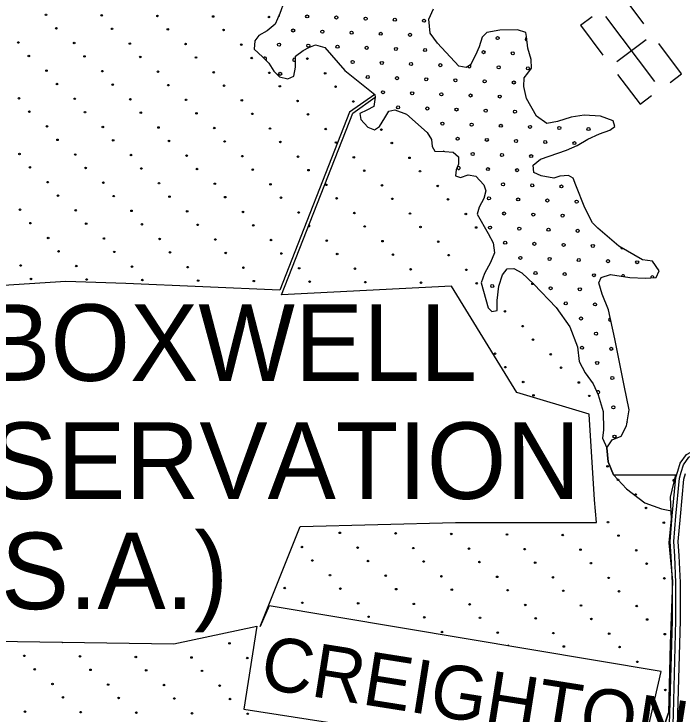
# Model space of a CAD drawing. Extents: x 1788175 to 1969470, y 584502 to 738744.
# Drawn here: x 1832073 to 1836684, y 720928 to 725756 of the extents above; entities that cross this region are included whole.
import ezdxf

# ---------------------------------------------------------------- set-up
doc = ezdxf.new("R2010")
doc.units = 0
for name, color, linetype in [('DESIGN - EROSION CONTROL - Devices', 7, 'Continuous'), ('DESIGN - ROW - Right-of-Way and Easement Labels', 7, 'Continuous'), ('DESIGN - SCRATCH - User 1', 7, 'Continuous'), ('DESIGN - TRAFFIC CONTROL PERMANENT - Pavement Marking Text', 7, 'Continuous'), ('DESIGN - TRANSPORTATION - Edge of Traveled Way', 7, 'Continuous'), ('DESIGN - TRANSPORTATION - Text', 7, 'Continuous'), ('DESIGN - UTILITIES - Cable (Underground) with Text', 7, 'Continuous'), ('SURVEY - DRAINAGE - Bridges', 7, 'Continuous'), ('SURVEY - TRANSPORTATION - Roads', 7, 'Continuous')]:
    doc.layers.add(name, color=color, linetype=linetype)

msp = doc.modelspace()

# ---------------------------------------------------------------- linework, layer by layer
at = {"layer": 'DESIGN - EROSION CONTROL - Devices'}
for centre in [(1832294.2, 725749.9), (1832678.7, 725746.1), (1833063.3, 725742.4), (1833447.8, 725738.7), (1833832.4, 725734.9), (1832366, 725657.3), (1832750.5, 725653.6), (1833135.1, 725649.8), (1833519.6, 725646.1), (1832103.8, 725559.5), (1832488.3, 725555.7), (1832872.9, 725552), (1833257.4, 725548.3), (1833642, 725544.5), (1832175.6, 725466.9), (1832560.1, 725463.1), (1832944.7, 725459.4), (1833329.2, 725455.7), (1833713.8, 725451.9), (1834098.3, 725448.2), (1832297.9, 725365.3), (1832682.5, 725361.6), (1833067, 725357.9), (1833451.6, 725354.1), (1833836.1, 725350.4), (1834220.7, 725346.7), (1832369.7, 725272.7), (1832754.3, 725269), (1833138.8, 725265.3), (1833523.4, 725261.5), (1833907.9, 725257.8), (1834292.5, 725254.1), (1832107.5, 725174.9), (1832492.1, 725171.2), (1832876.6, 725167.5), (1833261.2, 725163.7), (1833645.7, 725160), (1834030.3, 725156.2), (1834414.8, 725152.5), (1832179.3, 725082.3), (1832563.8, 725078.6), (1832948.4, 725074.9), (1833333, 725071.1), (1833717.5, 725067.4), (1834102.1, 725063.7), (1832301.7, 724980.8), (1832686.2, 724977), (1833070.8, 724973.3), (1833455.3, 724969.6), (1833839.9, 724965.8), (1834224.4, 724962.1), (1834609, 724958.4), (1832373.4, 724888.2), (1832758, 724884.4), (1833142.5, 724880.7), (1833527.1, 724877), (1833911.6, 724873.2), (1834296.2, 724869.5), (1834680.8, 724865.8), (1832111.2, 724790.4), (1832495.8, 724786.6), (1832880.4, 724782.9), (1833264.9, 724779.2), (1833649.5, 724775.4), (1834034, 724771.7), (1834418.6, 724768), (1834803.1, 724764.2), (1832183, 724697.8), (1832567.6, 724694), (1832952.1, 724690.3), (1833336.7, 724686.6), (1833721.2, 724682.8), (1834105.8, 724679.1), (1834490.3, 724675.4), (1834874.9, 724671.6), (1832305.4, 724596.2), (1832689.9, 724592.5), (1833074.5, 724588.8), (1833459.1, 724585), (1833843.6, 724581.3), (1834228.2, 724577.6), (1834612.7, 724573.8), (1834997.3, 724570.1), (1832377.2, 724503.6), (1832761.7, 724499.9), (1833146.3, 724496.2), (1833530.8, 724492.4), (1833915.4, 724488.7), (1834299.9, 724485), (1834684.5, 724481.2), (1835069, 724477.5), (1832115, 724405.8), (1832499.5, 724402.1), (1832884.1, 724398.3), (1833268.6, 724394.6), (1833653.2, 724390.9), (1834037.7, 724387.1), (1834422.3, 724383.4), (1834806.9, 724379.7), (1835191.4, 724375.9), (1832186.8, 724313.2), (1832571.3, 724309.5), (1832955.9, 724305.8), (1833340.4, 724302), (1833725, 724298.3), (1834494.1, 724290.8), (1834878.6, 724287.1), (1835263.2, 724283.4), (1832309.1, 724211.7), (1832693.7, 724207.9), (1833078.2, 724204.2), (1833462.8, 724200.5), (1833847.3, 724196.7), (1834231.9, 724193), (1834616.4, 724189.3), (1835001, 724185.5), (1832380.9, 724119.1), (1832765.5, 724115.3), (1833150, 724111.6), (1833534.6, 724107.9), (1833919.1, 724104.1), (1834303.7, 724100.4), (1834688.2, 724096.7), (1835072.8, 724092.9), (1832118.7, 724021.3), (1832503.3, 724017.5), (1832887.8, 724013.8), (1833272.4, 724010.1), (1833656.9, 724006.3), (1834041.5, 724002.6), (1834426, 723998.9), (1834810.6, 723995.1), (1835195.1, 723991.4), (1832190.5, 723928.7), (1832575, 723924.9), (1832959.6, 723921.2), (1833344.2, 723917.5), (1833728.7, 723913.7), (1834113.3, 723910), (1834497.8, 723906.3), (1834882.4, 723902.5), (1835266.9, 723898.8), (1835651.5, 723895.1), (1835461.1, 723704.7), (1835583.4, 723603.1), (1835655.2, 723510.5), (1835393, 723412.7), (1835777.6, 723409), (1835464.8, 723320.1), (1835849.3, 723316.4), (1835587.2, 723218.6), (1835971.7, 723214.8), (1835658.9, 723126), (1836043.5, 723122.2), (1836169.6, 722636.1), (1836241.4, 722543.5), (1836363.7, 722442), (1836435.5, 722349.4), (1836173.3, 722251.6), (1836557.9, 722247.8), (1834322.3, 722177.6), (1834706.9, 722173.9), (1835091.4, 722170.2), (1835476, 722166.4), (1835860.5, 722162.7), (1836245.1, 722159), (1834060.1, 722079.8), (1834444.7, 722076.1), (1834829.3, 722072.4), (1835213.8, 722068.6), (1835598.4, 722064.9), (1835982.9, 722061.2), (1836367.5, 722057.4), (1834131.9, 721987.2), (1834516.5, 721983.5), (1834901, 721979.8), (1835285.6, 721976), (1835670.1, 721972.3), (1836054.7, 721968.6), (1836439.2, 721964.8), (1834254.3, 721885.7), (1834638.8, 721881.9), (1835023.4, 721878.2), (1835407.9, 721874.5), (1835792.5, 721870.7), (1836177.1, 721867), (1836561.6, 721863.3), (1833941.5, 721796.8), (1834326.1, 721793.1), (1834710.6, 721789.4), (1835095.2, 721785.6), (1835479.7, 721781.9), (1835864.3, 721778.2), (1836248.8, 721774.4), (1834063.9, 721695.3), (1834448.4, 721691.5), (1834833, 721687.8), (1835217.5, 721684.1), (1835602.1, 721680.3), (1835986.6, 721676.6), (1836371.2, 721672.9), (1834520.2, 721598.9), (1834904.8, 721595.2), (1835289.3, 721591.5), (1835673.9, 721587.7), (1836058.4, 721584), (1836443, 721580.3), (1835027.1, 721493.7), (1835411.7, 721489.9), (1835796.2, 721486.2), (1836180.8, 721482.5), (1836565.3, 721478.7), (1833560.7, 721416), (1835868, 721393.6), (1836252.6, 721389.9), (1832144.8, 721329.4), (1832529.4, 721325.7), (1832914, 721321.9), (1833298.5, 721318.2), (1833683.1, 721314.5), (1836374.9, 721288.3), (1832216.6, 721236.8), (1832601.2, 721233.1), (1832985.7, 721229.3), (1833370.3, 721225.6), (1832339, 721135.2), (1832723.5, 721131.5), (1833108.1, 721127.8), (1833492.7, 721124), (1836569.1, 721094.2), (1832410.8, 721042.7), (1832795.3, 721038.9), (1833179.9, 721035.2), (1833564.4, 721031.5), (1832148.6, 720944.8), (1832533.1, 720941.1), (1832917.7, 720937.4), (1833302.2, 720933.6), (1833686.8, 720929.9)]:
    msp.add_circle(centre, 5.28, dxfattribs=at)
for centre, start, end in [((1834109.5, 724294.6), 221.0507, 96.0451), ((1836625.9, 722539.8), 31.6888, 300.4126), ((1835788.8, 722255.3), 260.2129, 279.7871), ((1832407, 721427.2), 220.2458, 317.8976), ((1835483.5, 721397.3), 0.5311, 160.391)]:
    msp.add_arc(centre, 5.28, start, end, dxfattribs=at)
at = {"layer": 'DESIGN - SCRATCH - User 1'}
for p, q in [((1836210.3, 722578.1), (1836639.3, 722578.3)), ((1836589.6, 720936.7), (1836457, 720540.2))]:
    msp.add_line(p, q, dxfattribs=at)
for points in [[(1833936.9, 725841.7), (1833907.6, 725760), (1833876.4, 725686.4), (1833821.6, 725639.1), (1833763.1, 725607.9), (1833734.5, 725570.3), (1833731.6, 725514.3), (1833788.8, 725459.4), (1833832.2, 725416.7), (1833867.3, 725362.1), (1833904.7, 725321.5), (1833962.6, 725308.6), (1834004.9, 725328), (1834015.9, 725389.9), (1834017, 725464), (1834069.7, 725503.3), (1834108, 725524.7), (1834154.4, 725544.1), (1834218.1, 725525.1), (1834355.7, 725366.9), (1834563.2, 725199.6)], [(1833936.9, 725841.7), (1833907.6, 725760), (1833876.4, 725686.4), (1833821.6, 725639.1), (1833763.1, 725607.9), (1833734.5, 725570.3), (1833731.6, 725514.3), (1833788.8, 725459.4), (1833832.2, 725416.7), (1833867.3, 725362.1), (1833904.7, 725321.5), (1833962.6, 725308.6), (1834004.9, 725328), (1834015.9, 725389.9), (1834017, 725464), (1834069.7, 725503.3), (1834108, 725524.7), (1834154.4, 725544.1), (1834218.1, 725525.1), (1834355.7, 725366.9), (1834563.2, 725199.6)], [(1836432.7, 723934.3), (1836504.8, 723939.2), (1836525.6, 723985), (1836480.6, 724051.7), (1836410.7, 724060.8), (1836248, 724155.3), (1836101.9, 724279.6), (1836066.4, 724316.2), (1836014, 724419.1), (1835950.4, 724574.3), (1835933.1, 724622.6), (1835899.4, 724643.1), (1835841.3, 724638), (1835799.1, 724624.6), (1835711.3, 724639.9), (1835661.6, 724662.7), (1835656.4, 724712.8), (1835707, 724754.1), (1835886.2, 724817.6), (1835960.7, 724848.5), (1836033.4, 724893.5), (1836114, 724928.4), (1836184.5, 724955.4), (1836220.9, 724980.9), (1836209.5, 725019.1), (1836122, 725050.4), (1836008, 725058.1), (1835917.7, 725045.4), (1835825.2, 725014.7), (1835750.9, 724999.8), (1835679.7, 725050.9), (1835609.5, 725172.1), (1835590.8, 725256.5), (1835593.7, 725314.6), (1835620.3, 725348.2), (1835644.8, 725381.9), (1835641.8, 725442), (1835619, 725520.5), (1835610.2, 725600.7), (1835604.7, 725628.9), (1835548.9, 725647.7), (1835426.8, 725643.5), (1835336.5, 725628.8), (1835304, 725597.2), (1835282.9, 725529.5), (1835258, 725471.7), (1835222.9, 725404.2), (1835194.6, 725386.6), (1835142.7, 725395.3), (1834995.1, 725555.7), (1834946.1, 725624.5), (1834935.6, 725720.8), (1834968.8, 725790.4)], [(1834563.2, 725199.6), (1834389.9, 725078.9), (1833907.4, 723850.4), (1832845.4, 723897.1), (1832430.4, 723911.4)], [(1834563.2, 725199.6), (1834565, 725181.5), (1834556, 725117.6), (1834509.5, 725092.2), (1834461.1, 725068.9), (1834466.5, 725028.8), (1834515.7, 724976), (1834561.5, 724957.3), (1834595.8, 724980.8), (1834632.8, 725040.3), (1834659.5, 725086), (1834701.7, 725095.4), (1834783.3, 725066.2), (1834925.4, 724937.9), (1834954.7, 724889.4), (1834959.9, 724843.2), (1834977.4, 724810.9), (1835047.4, 724807.9), (1835103.4, 724803.1), (1835140.9, 724770.5), (1835142.1, 724720.4), (1835125.5, 724680.6), (1835120.9, 724640.6), (1835154.7, 724628.1), (1835207, 724647.3), (1835260.9, 724638.5), (1835316, 724577.6), (1835329.4, 724535.4), (1835316.6, 724483.5), (1835283.6, 724423.9), (1835268.8, 724376), (1835346.8, 724242.7), (1835379.8, 724178.1), (1835388.7, 724107.9), (1835361.7, 724042.2), (1835320.5, 723966.7), (1835297.4, 723901), (1835344.8, 723730), (1835370.4, 723703.6), (1835408.5, 723711.1), (1835407.6, 723779.2), (1835419.2, 723879.1), (1835444.4, 723956.9), (1835477.1, 723998.4), (1835523.2, 724001.8), (1835578.7, 723970.9), (1835661.6, 723893.6), (1835815.1, 723731.1), (1835909.1, 723599.5), (1835963, 723460.5), (1835973.4, 723360.2), (1836014.2, 723281.5), (1836071.1, 723204.6), (1836105.9, 723130), (1836140.2, 723015.3), (1836142.2, 722887.1), (1836135.3, 722831.1), (1836164.3, 722764.6)], [(1833920.2, 723819.4), (1834412.2, 725071.5), (1834565, 725181.5), (1834556, 725117.6), (1834509.5, 725092.2), (1834461.1, 725068.9), (1834466.5, 725028.8), (1834515.7, 724976), (1834561.5, 724957.3), (1834595.8, 724980.8), (1834632.8, 725040.3), (1834659.5, 725086), (1834701.7, 725095.4), (1834783.3, 725066.2), (1834925.4, 724937.9), (1834954.7, 724889.4), (1834959.9, 724843.2), (1834977.4, 724810.9), (1835047.4, 724807.9), (1835103.4, 724803.1), (1835140.9, 724770.5), (1835142.1, 724720.4), (1835125.5, 724680.6), (1835120.9, 724640.6), (1835154.7, 724628.1), (1835207, 724647.3), (1835260.9, 724638.5), (1835316, 724577.6), (1835329.4, 724535.4), (1835316.6, 724483.5), (1835283.6, 724423.9), (1835268.8, 724376), (1835346.8, 724242.7), (1835379.8, 724178.1), (1835388.7, 724107.9), (1835361.7, 724042.2), (1835320.5, 723966.7), (1835297.4, 723901), (1835344.8, 723730), (1835370.4, 723703.6), (1835408.5, 723711.1), (1835407.6, 723779.2), (1835419.2, 723879.1), (1835444.4, 723956.9), (1835477.1, 723998.4), (1835523.2, 724001.8), (1835578.7, 723970.9), (1835661.6, 723893.6), (1835815.1, 723731.1), (1835909.1, 723599.5), (1835963, 723460.5), (1835973.4, 723360.2), (1836014.2, 723281.5), (1836071.1, 723204.6), (1836105.9, 723130), (1836140.2, 723015.3), (1836142.2, 722887.1), (1836135.3, 722831.1), (1836164.3, 722764.6)], [(1836164.3, 722764.6), (1836201.1, 722818.1), (1836263.6, 722845.2), (1836300.7, 722916.8), (1836318.5, 723026.7), (1836285, 723193.4), (1836220, 723516.8), (1836177.1, 723715.7), (1836132.8, 723824.5), (1836110, 723903), (1836124.6, 723938.8), (1836191, 723959.9), (1836322.7, 723937.9), (1836432.7, 723934.3)], [(1832430.4, 723911.4), (1831927.3, 723879.8)], [(1831786.5, 721433.8), (1833177.2, 721411.3), (1833748.4, 721534.1), (1833659.2, 720962.7), (1836384, 720539.3), (1836538.8, 721220.9), (1833834.7, 721675.3), (1833772.7, 721530.8), (1834047.4, 722221.5), (1835120.7, 722250.1), (1836093.7, 722250.1), (1836079.6, 722405.2), (1836043.7, 722995.8), (1835543.7, 723145.9), (1835093.7, 723879.8), (1833920.2, 723819.4)], [(1836164.3, 722764.6), (1836174.7, 722666.3), (1836210.3, 722578.1)], [(1836639.3, 722578.3), (1836600.8, 722423.2), (1836609, 722274.1), (1836592.5, 722108.4), (1836617.3, 721843.3), (1836600.8, 721412.5), (1836589.6, 720936.7)]]:
    msp.add_lwpolyline(points, dxfattribs=at)
at = {"layer": 'DESIGN - TRAFFIC CONTROL PERMANENT - Pavement Marking Text'}
for centre in [(1834096.8, 725739), (1834298.4, 725731.6), (1834500.1, 725724.1), (1834701.7, 725716.6), (1834903.3, 725709.2), (1833999.8, 725642), (1834201.4, 725634.5), (1834403, 725627), (1834604.6, 725619.6), (1834806.2, 725612.1), (1835411, 725589.7), (1833902.7, 725544.9), (1834104.3, 725537.4), (1834305.9, 725530), (1834507.5, 725522.5), (1834709.1, 725515), (1834910.7, 725507.6), (1835314, 725492.6), (1835515.6, 725485.2), (1834410.4, 725425.4), (1834612.1, 725418), (1834813.7, 725410.5), (1835015.3, 725403), (1835418.5, 725388.1), (1835620.1, 725380.6), (1833910.2, 725343.3), (1834515, 725320.9), (1834716.6, 725313.4), (1834918.2, 725305.9), (1835119.8, 725298.5), (1835321.4, 725291), (1835523, 725283.5), (1834619.5, 725216.3), (1834821.1, 725208.9), (1835022.7, 725201.4), (1835224.4, 725193.9), (1835426, 725186.5), (1834724.1, 725111.8), (1834925.7, 725104.3), (1835127.3, 725096.9), (1835328.9, 725089.4), (1835530.5, 725081.9), (1835030.2, 724999.8), (1835231.8, 724992.3), (1835433.4, 724984.9), (1835635, 724977.4), (1835836.7, 724969.9), (1836038.3, 724962.5), (1835134.8, 724895.3), (1835336.4, 724887.8), (1835538, 724880.3), (1835739.6, 724872.9), (1835941.2, 724865.4), (1835239.3, 724790.7), (1835440.9, 724783.3), (1835642.5, 724775.8), (1835343.8, 724686.2), (1835545.4, 724678.7), (1835448.4, 724581.6), (1835650, 724574.2), (1835851.6, 724566.7), (1835351.3, 724484.6), (1835552.9, 724477.1), (1835754.5, 724469.6), (1835956.1, 724462.2), (1835455.8, 724380), (1835657.4, 724372.6), (1835859.1, 724365.1), (1835358.8, 724283), (1835560.4, 724275.5), (1835762, 724268), (1835963.6, 724260.6), (1835463.3, 724178.4), (1835664.9, 724171), (1835866.5, 724163.5), (1836068.1, 724156), (1835567.8, 724073.9), (1835769.5, 724066.4), (1835971.1, 724058.9), (1836172.7, 724051.5), (1836374.3, 724044), (1835672.4, 723969.3), (1835874, 723961.9), (1836075.6, 723954.4), (1835373.7, 723879.7), (1835776.9, 723864.8), (1835978.5, 723857.3), (1835881.5, 723760.3), (1836083.1, 723752.8), (1835986, 723655.7), (1836090.5, 723551.2), (1835993.5, 723454.1), (1836195.1, 723446.7), (1836098, 723349.6), (1836202.5, 723245), (1836210, 723043.4), (1836217.5, 722841.8)]:
    msp.add_circle(centre, 10.6, dxfattribs=at)
for centre, start, end in [((1833895.2, 725746.5), 282.3417, 31.7692), ((1835612.6, 725582.2), 98.4718, 273.976), ((1833805.6, 725447.8), 295.5914, 155.2962), ((1834007.2, 725440.4), 26.05, 332.1585), ((1835216.9, 725395.6), 188.8007, 55.1923), ((1834627, 725014.7), 112.4242, 183.919), ((1835037.7, 724798.2), 71.2337, 103.8037), ((1835142.2, 724693.6), 167.7191, 146.9357), ((1836269.7, 724148.6), 178.4855, 301.1829), ((1835470.8, 723976.8), 104.6129, 179.0574), ((1836277.2, 723946.9), 342.757, 178.3101), ((1836478.8, 723939.5), 352.8594, 194.9796), ((1836187.6, 723648.3), 79.9933, 304.3568), ((1836105.5, 723148), 251.9677, 158.113), ((1836314.5, 722938.9), 154.5072, 187.1591)]:
    msp.add_arc(centre, 10.6, start, end, dxfattribs=at)
at = {"layer": 'DESIGN - TRANSPORTATION - Edge of Traveled Way'}
for points in [[(1833936.9, 725841.7), (1833907.6, 725760), (1833876.4, 725686.4), (1833821.6, 725639.1), (1833763.1, 725607.9), (1833734.5, 725570.3), (1833731.6, 725514.3), (1833788.8, 725459.4), (1833832.2, 725416.7), (1833867.3, 725362.1), (1833904.7, 725321.5), (1833962.6, 725308.6), (1834004.9, 725328), (1834015.9, 725389.9), (1834017, 725464), (1834069.7, 725503.3), (1834108, 725524.7), (1834154.4, 725544.1), (1834218.1, 725525.1), (1834355.7, 725366.9), (1834563.2, 725199.6)], [(1836432.7, 723934.3), (1836504.8, 723939.2), (1836525.6, 723985), (1836480.6, 724051.7), (1836410.7, 724060.8), (1836248, 724155.3), (1836101.9, 724279.6), (1836066.4, 724316.2), (1836014, 724419.1), (1835950.4, 724574.3), (1835933.1, 724622.6), (1835899.4, 724643.1), (1835841.3, 724638), (1835799.1, 724624.6), (1835711.3, 724639.9), (1835661.6, 724662.7), (1835656.4, 724712.8), (1835707, 724754.1), (1835886.2, 724817.6), (1835960.7, 724848.5), (1836033.4, 724893.5), (1836114, 724928.4), (1836184.5, 724955.4), (1836220.9, 724980.9), (1836209.5, 725019.1), (1836122, 725050.4), (1836008, 725058.1), (1835917.7, 725045.4), (1835825.2, 725014.7), (1835750.9, 724999.8), (1835679.7, 725050.9), (1835609.5, 725172.1), (1835590.8, 725256.5), (1835593.7, 725314.6), (1835620.3, 725348.2), (1835644.8, 725381.9), (1835641.8, 725442), (1835619, 725520.5), (1835610.2, 725600.7), (1835604.7, 725628.9), (1835548.9, 725647.7), (1835426.8, 725643.5), (1835336.5, 725628.8), (1835304, 725597.2), (1835282.9, 725529.5), (1835258, 725471.7), (1835222.9, 725404.2), (1835194.6, 725386.6), (1835142.7, 725395.3), (1834995.1, 725555.7), (1834946.1, 725624.5), (1834935.6, 725720.8), (1834968.8, 725790.4)], [(1834563.2, 725199.6), (1834565, 725181.5), (1834556, 725117.6), (1834509.5, 725092.2), (1834461.1, 725068.9), (1834466.5, 725028.8), (1834515.7, 724976), (1834561.5, 724957.3), (1834595.8, 724980.8), (1834632.8, 725040.3), (1834659.5, 725086), (1834701.7, 725095.4), (1834783.3, 725066.2), (1834925.4, 724937.9), (1834954.7, 724889.4), (1834959.9, 724843.2), (1834977.4, 724810.9), (1835047.4, 724807.9), (1835103.4, 724803.1), (1835140.9, 724770.5), (1835142.1, 724720.4), (1835125.5, 724680.6), (1835120.9, 724640.6), (1835154.7, 724628.1), (1835207, 724647.3), (1835260.9, 724638.5), (1835316, 724577.6), (1835329.4, 724535.4), (1835316.6, 724483.5), (1835283.6, 724423.9), (1835268.8, 724376), (1835346.8, 724242.7), (1835379.8, 724178.1), (1835388.7, 724107.9), (1835361.7, 724042.2), (1835320.5, 723966.7), (1835297.4, 723901), (1835344.8, 723730), (1835370.4, 723703.6), (1835408.5, 723711.1), (1835407.6, 723779.2), (1835419.2, 723879.1), (1835444.4, 723956.9), (1835477.1, 723998.4), (1835523.2, 724001.8), (1835578.7, 723970.9), (1835661.6, 723893.6), (1835815.1, 723731.1), (1835909.1, 723599.5), (1835963, 723460.5), (1835973.4, 723360.2), (1836014.2, 723281.5), (1836071.1, 723204.6), (1836105.9, 723130), (1836140.2, 723015.3), (1836142.2, 722887.1), (1836135.3, 722831.1), (1836164.3, 722764.6)], [(1836164.3, 722764.6), (1836201.1, 722818.1), (1836263.6, 722845.2), (1836300.7, 722916.8), (1836318.5, 723026.7), (1836285, 723193.4), (1836220, 723516.8), (1836177.1, 723715.7), (1836132.8, 723824.5), (1836110, 723903), (1836124.6, 723938.8), (1836191, 723959.9), (1836322.7, 723937.9), (1836432.7, 723934.3)]]:
    msp.add_lwpolyline(points, dxfattribs=at)
at = {"layer": 'DESIGN - TRANSPORTATION - Text'}
for points in [[(1836210.3, 722578.1), (1836174.7, 722666.3), (1836164.3, 722764.6)], [(1836210.3, 722578.1), (1836299.9, 722482.2), (1836426.5, 722384.2), (1836541.9, 722344.4), (1836611.8, 722328.6)]]:
    msp.add_lwpolyline(points, dxfattribs=at)
at = {"layer": 'DESIGN - UTILITIES - Cable (Underground) with Text'}
for p, q in [((1836421, 725689.1), (1836269.8, 725890)), ((1835982.9, 725679), (1836062.4, 725738.8)), ((1835982.8, 725678.9), (1836138.1, 725472.7)), ((1836234.5, 725427.7), (1836437.2, 725580.3)), ((1836680.8, 725344.2), (1836523.9, 725552.6)), ((1836239.4, 725338.2), (1836393.8, 725133.1)), ((1836601.2, 725284.3), (1836680.3, 725343.9)), ((1836393.7, 725133), (1836473.4, 725193))]:
    msp.add_line(p, q, dxfattribs=at)
msp.add_lwpolyline([(1836495.7, 725289.3), (1836157, 725739)], dxfattribs=at)
at = {"layer": 'SURVEY - DRAINAGE - Bridges'}
for points in [[(1833936.9, 725841.7), (1833907.6, 725760), (1833876.4, 725686.4), (1833821.6, 725639.1), (1833763.1, 725607.9), (1833734.5, 725570.3), (1833731.6, 725514.3), (1833788.8, 725459.4), (1833832.2, 725416.7), (1833867.3, 725362.1), (1833904.7, 725321.5), (1833962.6, 725308.6), (1834004.9, 725328), (1834015.9, 725389.9), (1834017, 725464), (1834069.7, 725503.3), (1834108, 725524.7), (1834154.4, 725544.1), (1834218.1, 725525.1), (1834355.7, 725366.9), (1834563.2, 725199.6)], [(1834563.2, 725199.6), (1834565, 725181.5), (1834556, 725117.6), (1834509.5, 725092.2), (1834461.1, 725068.9), (1834466.5, 725028.8), (1834515.7, 724976), (1834561.5, 724957.3), (1834595.8, 724980.8), (1834632.8, 725040.3), (1834659.5, 725086), (1834701.7, 725095.4), (1834783.3, 725066.2), (1834925.4, 724937.9), (1834954.7, 724889.4), (1834959.9, 724843.2), (1834977.4, 724810.9), (1835047.4, 724807.9), (1835103.4, 724803.1), (1835140.9, 724770.5), (1835142.1, 724720.4), (1835125.5, 724680.6), (1835120.9, 724640.6), (1835154.7, 724628.1), (1835207, 724647.3), (1835260.9, 724638.5), (1835316, 724577.6), (1835329.4, 724535.4), (1835316.6, 724483.5), (1835283.6, 724423.9), (1835268.8, 724376), (1835346.8, 724242.7), (1835379.8, 724178.1), (1835388.7, 724107.9), (1835361.7, 724042.2), (1835320.5, 723966.7), (1835297.4, 723901), (1835344.8, 723730), (1835370.4, 723703.6), (1835408.5, 723711.1), (1835407.6, 723779.2), (1835419.2, 723879.1), (1835444.4, 723956.9), (1835477.1, 723998.4), (1835523.2, 724001.8), (1835578.7, 723970.9), (1835661.6, 723893.6), (1835815.1, 723731.1), (1835909.1, 723599.5), (1835963, 723460.5), (1835973.4, 723360.2), (1836014.2, 723281.5), (1836071.1, 723204.6), (1836105.9, 723130), (1836140.2, 723015.3), (1836142.2, 722887.1), (1836135.3, 722831.1), (1836164.3, 722764.6)], [(1836210.3, 722578.1), (1836174.7, 722666.3), (1836164.3, 722764.6)], [(1836639.3, 722578.3), (1836211.3, 722575.6)], [(1836457, 720540.2), (1836589.6, 720936.7)]]:
    msp.add_lwpolyline(points, dxfattribs=at)
at = {"layer": 'SURVEY - TRANSPORTATION - Roads'}
for points in [[(1836655.1, 722603.7), (1836671.4, 722658.3), (1836713.8, 722718.1), (1836769.2, 722748.2), (1836957.7, 722818), (1837009.4, 722844.1), (1837009.5, 722855.1), (1836997.7, 722965.5), (1836936.5, 723790.7), (1836899.7, 724252.3), (1836886.6, 724448.3), (1836870.2, 724819.7), (1836867.1, 725392.2)], [(1836678.8, 722596.6), (1836693.9, 722647.3), (1836730.6, 722699.1), (1836779.5, 722725.6), (1836967.6, 722795.3), (1837032.8, 722828.2), (1837033.9, 722830.1), (1837034.3, 722856.2), (1837022.4, 722967.8), (1836961.1, 723792.6), (1836924.3, 724254.1), (1836911.3, 724449.6), (1836894.9, 724820.3), (1836891.8, 725392.3)], [(1836599.7, 720930.7), (1836617.3, 721574.2), (1836617.4, 721833.2), (1836608.4, 722014.7), (1836601.5, 722118.9), (1836616.8, 722295.8), (1836641.6, 722558.6), (1836655.1, 722603.7)], [(1836624.4, 720930.1), (1836642, 721573.8), (1836642.1, 721833.8), (1836633.1, 722016.2), (1836626.3, 722118.6), (1836641.4, 722293.6), (1836666, 722553.9), (1836678.8, 722596.6)], [(1836655.4, 720929.2), (1836673, 721573.4), (1836673.1, 721834.6), (1836664, 722018), (1836657.4, 722118.3), (1836672.3, 722290.8), (1836696.6, 722547.9), (1836708.5, 722587.8)], [(1836593.9, 720322.2), (1836593.8, 720711.3), (1836599.7, 720930.7)], [(1836618.6, 720322.2), (1836618.5, 720711), (1836624.4, 720930)], [(1836649.6, 720322.2), (1836649.5, 720710.5), (1836655.4, 720929.2)]]:
    msp.add_lwpolyline(points, dxfattribs=at)

# ---------------------------------------------------------------- texts
at = {"layer": 'DESIGN - ROW - Right-of-Way and Easement Labels'}
msp.add_text('CREIGHTON', height=370, rotation=351.0139, dxfattribs=at).set_placement((1833760.7, 721108.2))
at = {"layer": 'SURVEY - DRAINAGE - Bridges'}
for s, height, p in [('BOXWELL', 528, (1831854.3, 723225.8)), ('RESERVATION', 527.999, (1830920.1, 722411.5)), ('(B.S.A.)', 528, (1831080.1, 721651.5))]:
    msp.add_text(s, height=height, dxfattribs=at).set_placement(p)

doc.saveas('drawing.dxf')
